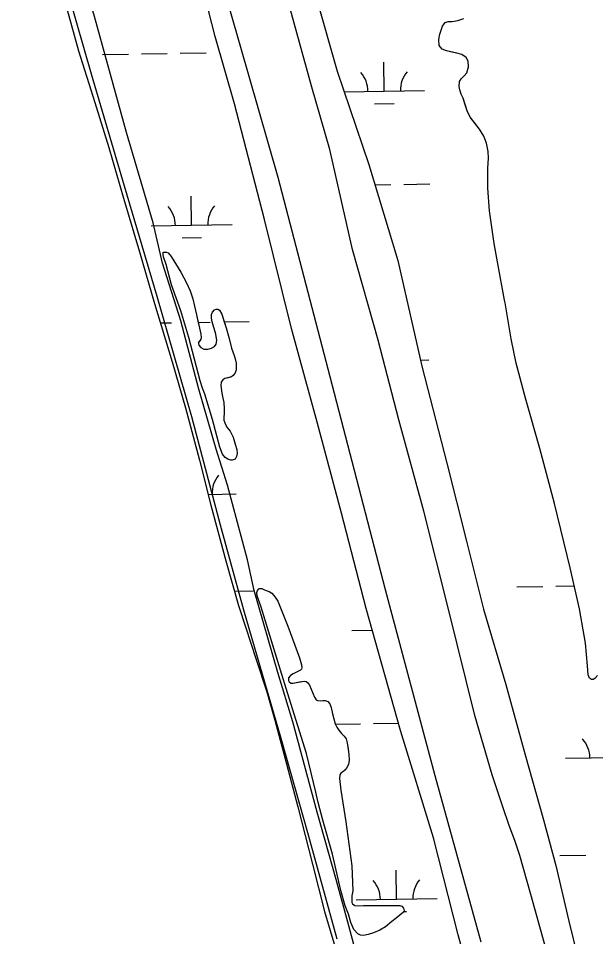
# Model space of a CAD drawing. Extents: x 3823584 to 3861785, y 301729 to 327625.
# Drawn here: x 3831061 to 3831774, y 323212 to 324347 of the extents above; entities that cross this region are included whole.
import ezdxf

# ---------------------------------------------------------------- set-up
doc = ezdxf.new("R2010")
doc.units = 0
for name, color, linetype in [('V-LEVE-TOET', 7, 'Continuous'), ('V-RIVR-JETY', 7, 'Continuous'), ('V-TOPO-SHOR', 7, 'Continuous'), ('V-WETL-SWMP', 7, 'Continuous')]:
    doc.layers.add(name, color=color, linetype=linetype)

msp = doc.modelspace()

# ---------------------------------------------------------------- linework, layer by layer
at = {"layer": 'V-LEVE-TOET'}
for points in [[(3831256.6, 324612.2), (3831310.7, 324397.6), (3831381.3, 324150.5), (3831445.5, 323904.3), (3831514, 323641.4), (3831575.5, 323411.7), (3831632.4, 323206.2)], [(3831746.8, 323075.5), (3831693.8, 323264.4), (3831680.6, 323312.7), (3831674.4, 323331.3), (3831667.4, 323349.6), (3831659.2, 323372.9), (3831646.4, 323412.5), (3831625, 323485.8), (3831592.2, 323616.8), (3831561.7, 323738), (3831530.7, 323850.8), (3831505.5, 323949), (3831473.8, 324061.1), (3831445.6, 324184.6), (3831423.5, 324261.8), (3831389.4, 324384.2), (3831359.3, 324502.5), (3831333.8, 324605.9)]]:
    msp.add_lwpolyline(points, dxfattribs=at)
at = {"layer": 'V-RIVR-JETY'}
for points in [[(3831503.2, 323098.3), (3831469.1, 323226), (3831453.5, 323283.1), (3831429.9, 323366.4), (3831400, 323477.9), (3831381.3, 323538.6), (3831352.2, 323640.1), (3831343.7, 323677.8), (3831319.3, 323770.2), (3831305.3, 323814.6), (3831283.9, 323888.8), (3831261.4, 323972.9), (3831238.9, 324044.3), (3831227.3, 324093.9), (3831194.3, 324205.8), (3831154.7, 324349), (3831134.5, 324416.8), (3831112.3, 324480.7), (3831089.7, 324562.8), (3831075.4, 324605.8)], [(3831454.7, 323209.4), (3831419.4, 323338), (3831385.6, 323457.4), (3831339.4, 323615.6), (3831310.7, 323720.8), (3831275, 323854.4), (3831232.3, 324003.2), (3831191.9, 324139.2), (3831151.1, 324277.7), (3831104.5, 324439.9), (3831076.2, 324545.8), (3831060.7, 324602.2)]]:
    msp.add_lwpolyline(points, dxfattribs=at)
at = {"layer": 'V-TOPO-SHOR'}
for points in [[(3831120.9, 324357.1), (3831135.2, 324306.5), (3831155.2, 324242.6), (3831172.6, 324187.2), (3831190.6, 324124.5), (3831210.5, 324058.3), (3831228.9, 323994.4), (3831250.7, 323922.6), (3831267.2, 323865.4), (3831284.5, 323801.1), (3831298.5, 323745.5), (3831317.1, 323676.6), (3831332.9, 323621.4), (3831341.7, 323593.8), (3831354, 323556), (3831367.7, 323514.8), (3831377.5, 323479.7), (3831392, 323425.8), (3831406.1, 323373), (3831424.3, 323301.8), (3831438.9, 323243.6), (3831453.1, 323196.5)], [(3831641.3, 324182.3), (3831639.4, 324192.4), (3831635.9, 324201.2), (3831630.4, 324209.8), (3831623.8, 324218.3), (3831619, 324224.4), (3831615.3, 324232.3), (3831612.6, 324240.9), (3831610.4, 324248), (3831608.1, 324252.9), (3831606.3, 324258.2), (3831605.4, 324262.6), (3831606, 324268.5), (3831608.1, 324272.1), (3831611.7, 324275.5), (3831614.9, 324279.5), (3831617.1, 324286.8), (3831616.5, 324293.6), (3831613.9, 324298.2), (3831608.7, 324301.8), (3831602.5, 324303.5), (3831596.2, 324304.9), (3831589.8, 324306.3), (3831584.5, 324308.5), (3831580.7, 324313.2), (3831580.2, 324320.3), (3831581.6, 324327.2), (3831584.8, 324336.8), (3831588.1, 324341.6), (3831591.9, 324342.8), (3831596.8, 324342.9), (3831603.9, 324344.1), (3831611.3, 324346.6)], [(3831776.4, 323535.2), (3831773, 323531.5), (3831771, 323530), (3831768.8, 323530), (3831766.3, 323531.7), (3831764.9, 323535.8), (3831764, 323547), (3831761.5, 323574.8), (3831754.2, 323617.5), (3831742.5, 323667.9), (3831723.1, 323747.6), (3831705.2, 323815.3), (3831687.6, 323877.7), (3831675.9, 323920.8), (3831669.8, 323950.7), (3831662.2, 323995.1), (3831661.3, 323998.4), (3831653.7, 324041.4), (3831648.5, 324068.6), (3831643.1, 324108.8), (3831640.7, 324136.7), (3831640.8, 324161.4), (3831641.6, 324174.1), (3831641.3, 324182.3)], [(3831285.3, 323899.1), (3831271.4, 323952.4), (3831261.4, 323985.5), (3831250.1, 324017.7), (3831243.2, 324042.7), (3831240.1, 324052.2), (3831239.6, 324055.1), (3831239.8, 324057.6), (3831240.2, 324057.7), (3831243.6, 324057.9), (3831245.9, 324056.9), (3831249.4, 324052.6), (3831261.3, 324033), (3831268.4, 324019.9), (3831273, 324010.2), (3831276.2, 324000.3), (3831278.5, 323991), (3831280.7, 323980.5), (3831282.6, 323972.5), (3831284.7, 323964.1), (3831286.2, 323956.7), (3831286.8, 323952.5), (3831286.3, 323950.2), (3831284.9, 323948.4), (3831283.5, 323946.5), (3831283.4, 323946.4), (3831283.4, 323944.9), (3831283.7, 323943), (3831286.1, 323940.1), (3831290, 323938.1), (3831294.7, 323938.1), (3831299.3, 323939.3), (3831303, 323941.2), (3831305.2, 323944.2), (3831305.9, 323948.6), (3831304.8, 323956.5), (3831300.2, 323971.9), (3831299.5, 323976.5), (3831299.2, 323980.7), (3831300.8, 323983.8), (3831303, 323986.5), (3831305, 323987.5), (3831307.4, 323987.6), (3831309.4, 323986.2), (3831312.1, 323981.4), (3831314.8, 323973), (3831317.6, 323964.2), (3831321.4, 323951.2), (3831324.1, 323939.3), (3831327.2, 323930.3), (3831328.6, 323926), (3831329.7, 323920.9), (3831330, 323916), (3831329.7, 323912.5), (3831328.7, 323908.9), (3831326.2, 323905.4), (3831324.1, 323903.7), (3831319.9, 323902.7), (3831315.9, 323901.7), (3831313.4, 323900.1), (3831311.4, 323897.3), (3831310.9, 323893), (3831312.3, 323883.7), (3831313.5, 323877.5), (3831314.5, 323872), (3831315.1, 323864.5), (3831315.1, 323858.1), (3831314.7, 323854.4), (3831314.8, 323850.3), (3831315.8, 323847), (3831318.5, 323841.9), (3831322.3, 323836.7), (3831326.1, 323829.2), (3831328.8, 323820.8), (3831330.6, 323814), (3831331.2, 323809), (3831330.4, 323805.5), (3831328.5, 323802.1), (3831325.1, 323800.9), (3831323.1, 323800.9), (3831319.5, 323802.3), (3831316.1, 323804.3), (3831313, 323808.4), (3831309.5, 323817.1), (3831300.7, 323851), (3831291.2, 323882.6), (3831288.4, 323889.7), (3831285.3, 323899.1)], [(3831428.3, 323390.9), (3831416.6, 323438.7), (3831406.1, 323472.9), (3831393.4, 323513.4), (3831384.8, 323541.6), (3831369.8, 323589.8), (3831360.8, 323619.2), (3831356, 323633.4), (3831355.5, 323636.3), (3831355.3, 323637.5), (3831356.3, 323640), (3831357.8, 323641.9), (3831359.3, 323642.4), (3831361.6, 323642.3), (3831365.5, 323640.6), (3831370.8, 323638.7), (3831373.8, 323636.5), (3831376.4, 323633.8), (3831378.9, 323630.6), (3831381.4, 323626.8), (3831393.9, 323596.1), (3831408, 323556.9), (3831410.6, 323548.3), (3831410.9, 323544.4), (3831410.6, 323542.9), (3831409.5, 323541.7), (3831404.4, 323539), (3831400.3, 323537.1), (3831396.8, 323535), (3831394.7, 323532.2), (3831394.7, 323529), (3831395.5, 323527.3), (3831397.4, 323525.6), (3831400, 323525.4), (3831408.2, 323527), (3831413.9, 323528.1), (3831416.4, 323527.6), (3831418.1, 323526.4), (3831420.3, 323523.2), (3831426.8, 323508.1), (3831428.8, 323505.1), (3831430.2, 323504.2), (3831433.9, 323503.8), (3831437, 323504.2), (3831440, 323504.3), (3831443, 323503), (3831445.6, 323500.2), (3831447.2, 323495.3), (3831448.8, 323487.5), (3831452.3, 323475.5), (3831454.4, 323471.1), (3831456.7, 323467.4), (3831460.2, 323463.4), (3831463.4, 323460.2), (3831465.8, 323456.8), (3831467.2, 323451.7), (3831468.3, 323444.6), (3831469.1, 323438), (3831469.3, 323430.5), (3831468.5, 323424.9), (3831466.2, 323420.4), (3831464.1, 323418), (3831461.4, 323415.8), (3831459.1, 323414.2), (3831457.9, 323412.5), (3831457.4, 323407.9), (3831459, 323393.3), (3831465.5, 323354.2), (3831473, 323299.8), (3831474, 323269), (3831472.8, 323262.9), (3831472.7, 323257.2), (3831473, 323254.8), (3831473.8, 323253.1), (3831476.6, 323250.9), (3831481.1, 323250.4), (3831487.3, 323250.9), (3831498, 323251.1), (3831510.3, 323251.1), (3831526.8, 323251.1), (3831532.1, 323251), (3831534.4, 323250), (3831536.6, 323247.7), (3831537.4, 323244.5), (3831536.6, 323242.9), (3831532.1, 323239.2), (3831527.4, 323235.5), (3831522.2, 323231), (3831514.6, 323224.7), (3831507.6, 323220.4), (3831499.7, 323217), (3831493.1, 323215.1), (3831487.4, 323214.1), (3831483.7, 323214.5), (3831480.3, 323215.8), (3831475.2, 323221.3), (3831471.4, 323230.1), (3831468.6, 323240.4), (3831464.6, 323250.6), (3831459.4, 323269.5), (3831448.8, 323314.2)], [(3831448.8, 323314.2), (3831436.9, 323356.3), (3831431.3, 323378), (3831428.3, 323390.9)]]:
    msp.add_lwpolyline(points, dxfattribs=at)
at = {"layer": 'V-WETL-SWMP'}
for p, q in [((3831304, 324324), (3831275.4, 324436.5)), ((3831423.4, 324391), (3831454.8, 324281.3)), ((3831120.9, 324357.1), (3831135.2, 324306.5)), ((3831588.1, 324341.6), (3831591.9, 324342.8)), ((3831591.9, 324342.8), (3831596.8, 324342.9)), ((3831596.8, 324342.9), (3831603.9, 324344.1)), ((3831603.9, 324344.1), (3831611.3, 324346.6)), ((3831581.6, 324327.2), (3831584.8, 324336.8)), ((3831584.8, 324336.8), (3831588.1, 324341.6)), ((3831327.6, 324240.9), (3831304, 324324)), ((3831580.2, 324320.3), (3831581.6, 324327.2)), ((3831580.7, 324313.2), (3831580.2, 324320.3)), ((3831584.5, 324308.5), (3831580.7, 324313.2)), ((3831589.8, 324306.3), (3831584.5, 324308.5)), ((3831135.2, 324306.5), (3831155.2, 324242.6)), ((3831164.7, 324302), (3831196.7, 324302.5)), ((3831212.7, 324302.8), (3831244.7, 324303.3)), ((3831260.7, 324303.5), (3831292.7, 324304)), ((3831308.7, 324304.3), (3831309.6, 324304.3)), ((3831602.5, 324303.5), (3831589.8, 324306.3)), ((3831608.7, 324301.8), (3831602.5, 324303.5)), ((3831613.9, 324298.2), (3831608.7, 324301.8)), ((3831616.5, 324293.6), (3831613.9, 324298.2)), ((3831512.8, 324256.7), (3831512.2, 324292.6)), ((3831614.9, 324279.5), (3831617.1, 324286.8)), ((3831617.1, 324286.8), (3831616.5, 324293.6)), ((3831454.8, 324281.3), (3831494, 324166)), ((3831608.1, 324272.1), (3831611.7, 324275.5)), ((3831611.7, 324275.5), (3831614.9, 324279.5)), ((3831605.4, 324262.6), (3831606, 324268.5)), ((3831606.3, 324258.2), (3831605.4, 324262.6)), ((3831606, 324268.5), (3831608.1, 324272.1)), ((3831463.4, 324255.9), (3831562.7, 324257.4)), ((3831608.1, 324252.9), (3831606.3, 324258.2)), ((3831610.4, 324248), (3831608.1, 324252.9)), ((3831155.2, 324242.6), (3831172.6, 324187.2)), ((3831364.8, 324098.3), (3831327.6, 324240.9)), ((3831501, 324241), (3831525, 324241.4)), ((3831615.3, 324232.3), (3831610.4, 324248)), ((3831619, 324224.4), (3831615.3, 324232.3)), ((3831630.4, 324209.8), (3831619, 324224.4)), ((3831635.9, 324201.2), (3831630.4, 324209.8)), ((3831639.4, 324192.4), (3831635.9, 324201.2)), ((3831172.6, 324187.2), (3831190.6, 324124.5)), ((3831641.3, 324182.3), (3831639.4, 324192.4)), ((3831640.8, 324161.4), (3831641.6, 324174.1)), ((3831641.6, 324174.1), (3831641.3, 324182.3)), ((3831494, 324166), (3831529.7, 324047.6)), ((3831640.7, 324136.7), (3831640.8, 324161.4)), ((3831501.6, 324141), (3831521.1, 324141.3)), ((3831537.1, 324141.6), (3831569.1, 324142.1)), ((3831274.8, 324091.1), (3831274.2, 324127.1)), ((3831643.1, 324108.8), (3831640.7, 324136.7)), ((3831190.6, 324124.5), (3831210.5, 324058.3)), ((3831648.5, 324068.6), (3831643.1, 324108.8)), ((3831398.4, 323963.7), (3831364.8, 324098.3)), ((3831224.8, 324090.3), (3831324.8, 324091.9)), ((3831263, 324075.5), (3831287, 324075.9)), ((3831210.5, 324058.3), (3831228.9, 323994.4)), ((3831653.7, 324041.4), (3831648.5, 324068.6)), ((3831239.6, 324055.1), (3831239.8, 324057.6)), ((3831240.1, 324052.2), (3831239.6, 324055.1)), ((3831239.8, 324057.6), (3831240.2, 324057.7)), ((3831243.2, 324042.7), (3831240.1, 324052.2)), ((3831240.2, 324057.7), (3831243.6, 324057.9)), ((3831243.6, 324057.9), (3831245.9, 324056.9)), ((3831245.9, 324056.9), (3831249.4, 324052.6)), ((3831249.4, 324052.6), (3831261.3, 324033)), ((3831529.7, 324047.6), (3831559.4, 323917)), ((3831250.1, 324017.7), (3831243.2, 324042.7)), ((3831661.3, 323998.4), (3831653.7, 324041.4)), ((3831261.3, 324033), (3831268.4, 324019.9)), ((3831261.4, 323985.5), (3831250.1, 324017.7)), ((3831268.4, 324019.9), (3831273, 324010.2)), ((3831273, 324010.2), (3831276.2, 324000.3)), ((3831228.9, 323994.4), (3831250.7, 323922.6)), ((3831276.2, 324000.3), (3831278.5, 323991)), ((3831278.5, 323991), (3831280.7, 323980.5)), ((3831662.2, 323995.1), (3831661.3, 323998.4)), ((3831669.8, 323950.7), (3831662.2, 323995.1)), ((3831271.4, 323952.4), (3831261.4, 323985.5)), ((3831280.7, 323980.5), (3831284.7, 323964.1)), ((3831299.2, 323980.7), (3831300.8, 323983.8)), ((3831299.5, 323976.5), (3831299.2, 323980.7)), ((3831300.8, 323983.8), (3831303, 323986.5)), ((3831303, 323986.5), (3831305, 323987.5)), ((3831305, 323987.5), (3831307.4, 323987.6)), ((3831307.4, 323987.6), (3831309.4, 323986.2)), ((3831309.4, 323986.2), (3831312.1, 323981.4)), ((3831312.1, 323981.4), (3831317.6, 323964.2)), ((3831236.2, 323970.4), (3831249.8, 323970.6)), ((3831283, 323971.1), (3831297.8, 323971.4)), ((3831300.2, 323971.9), (3831299.5, 323976.5)), ((3831304.8, 323956.5), (3831300.2, 323971.9)), ((3831315.3, 323971.6), (3831345.8, 323972.1)), ((3831284.7, 323964.1), (3831286.2, 323956.7)), ((3831286.2, 323956.7), (3831286.8, 323952.5)), ((3831305.9, 323948.6), (3831304.8, 323956.5)), ((3831317.6, 323964.2), (3831321.4, 323951.2)), ((3831430.1, 323847.7), (3831398.4, 323963.7)), ((3831285.3, 323899.1), (3831271.4, 323952.4)), ((3831286.3, 323950.2), (3831283.4, 323946.4)), ((3831283.4, 323946.4), (3831283.4, 323944.9)), ((3831283.4, 323944.9), (3831283.7, 323943)), ((3831286.8, 323952.5), (3831286.3, 323950.2)), ((3831305.2, 323944.2), (3831305.9, 323948.6)), ((3831321.4, 323951.2), (3831324.1, 323939.3)), ((3831675.9, 323920.8), (3831669.8, 323950.7)), ((3831283.7, 323943), (3831286.1, 323940.1)), ((3831286.1, 323940.1), (3831290, 323938.1)), ((3831290, 323938.1), (3831294.7, 323938.1)), ((3831294.7, 323938.1), (3831299.3, 323939.3)), ((3831299.3, 323939.3), (3831303, 323941.2)), ((3831303, 323941.2), (3831305.2, 323944.2)), ((3831324.1, 323939.3), (3831327.2, 323930.3)), ((3831250.7, 323922.6), (3831267.2, 323865.4)), ((3831327.2, 323930.3), (3831328.6, 323926)), ((3831328.6, 323926), (3831329.7, 323920.9)), ((3831557.7, 323924.6), (3831567.9, 323924.8)), ((3831329.7, 323912.5), (3831328.7, 323908.9)), ((3831329.7, 323920.9), (3831330, 323916)), ((3831330, 323916), (3831329.7, 323912.5)), ((3831559.4, 323917), (3831590.4, 323797.4)), ((3831687.6, 323877.7), (3831675.9, 323920.8)), ((3831313.4, 323900.1), (3831311.4, 323897.3)), ((3831315.9, 323901.7), (3831313.4, 323900.1)), ((3831324.1, 323903.7), (3831315.9, 323901.7)), ((3831326.2, 323905.4), (3831324.1, 323903.7)), ((3831328.7, 323908.9), (3831326.2, 323905.4)), ((3831288.4, 323889.7), (3831285.3, 323899.1)), ((3831291.2, 323882.6), (3831288.4, 323889.7)), ((3831311.4, 323897.3), (3831310.9, 323893)), ((3831310.9, 323893), (3831312.3, 323883.7)), ((3831300.7, 323851), (3831291.2, 323882.6)), ((3831312.3, 323883.7), (3831313.5, 323877.5)), ((3831313.5, 323877.5), (3831314.5, 323872)), ((3831705.2, 323815.3), (3831687.6, 323877.7)), ((3831314.5, 323872), (3831315.1, 323864.5)), ((3831267.2, 323865.4), (3831284.5, 323801.1)), ((3831315.1, 323858.1), (3831314.7, 323854.4)), ((3831314.7, 323854.4), (3831314.8, 323850.3)), ((3831315.1, 323864.5), (3831315.1, 323858.1)), ((3831309.5, 323817.1), (3831300.7, 323851)), ((3831314.8, 323850.3), (3831315.8, 323847)), ((3831315.8, 323847), (3831318.5, 323841.9)), ((3831459.9, 323735.3), (3831430.1, 323847.7)), ((3831318.5, 323841.9), (3831322.3, 323836.7)), ((3831322.3, 323836.7), (3831326.1, 323829.2)), ((3831326.1, 323829.2), (3831328.8, 323820.8)), ((3831328.8, 323820.8), (3831330.6, 323814)), ((3831313, 323808.4), (3831309.5, 323817.1)), ((3831331.2, 323809), (3831330.4, 323805.5)), ((3831330.6, 323814), (3831331.2, 323809)), ((3831723.1, 323747.6), (3831705.2, 323815.3)), ((3831284.5, 323801.1), (3831298.5, 323745.5)), ((3831316.1, 323804.3), (3831313, 323808.4)), ((3831319.5, 323802.3), (3831316.1, 323804.3)), ((3831323.1, 323800.9), (3831319.5, 323802.3)), ((3831325.1, 323800.9), (3831323.1, 323800.9)), ((3831328.5, 323802.1), (3831325.1, 323800.9)), ((3831330.4, 323805.5), (3831328.5, 323802.1)), ((3831590.4, 323797.4), (3831614.7, 323700.8)), ((3831295.2, 323758.7), (3831329.9, 323759.2)), ((3831298.5, 323745.5), (3831317.1, 323676.6)), ((3831742.5, 323667.9), (3831723.1, 323747.6)), ((3831490.5, 323617.7), (3831459.9, 323735.3)), ((3831614.7, 323700.8), (3831635.6, 323616.9)), ((3831317.1, 323676.6), (3831332.9, 323621.4)), ((3831754.2, 323617.5), (3831742.5, 323667.9)), ((3831327.9, 323639.1), (3831350.9, 323639.5)), ((3831355.3, 323637.5), (3831356.3, 323640)), ((3831356.3, 323640), (3831357.8, 323641.9)), ((3831357.8, 323641.9), (3831359.3, 323642.4)), ((3831359.3, 323642.4), (3831361.6, 323642.3)), ((3831361.6, 323642.3), (3831365.5, 323640.6)), ((3831365.5, 323640.6), (3831370.8, 323638.7)), ((3831676.8, 323644.5), (3831708.8, 323645)), ((3831724.8, 323645.2), (3831747.6, 323645.6)), ((3831356, 323633.4), (3831355.3, 323637.5)), ((3831360.8, 323619.2), (3831356, 323633.4)), ((3831370.8, 323638.7), (3831373.8, 323636.5)), ((3831373.8, 323636.5), (3831376.4, 323633.8)), ((3831376.4, 323633.8), (3831378.9, 323630.6)), ((3831378.9, 323630.6), (3831381.4, 323626.8)), ((3831332.9, 323621.4), (3831341.7, 323593.8)), ((3831384.8, 323541.6), (3831360.8, 323619.2)), ((3831381.4, 323626.8), (3831393.9, 323596.1)), ((3831533.1, 323467.2), (3831490.5, 323617.7)), ((3831635.6, 323616.9), (3831663.1, 323523.8)), ((3831761.5, 323574.8), (3831754.2, 323617.5)), ((3831341.7, 323593.8), (3831354, 323556)), ((3831393.9, 323596.1), (3831408, 323556.9)), ((3831473, 323590.6), (3831498.1, 323591)), ((3831764, 323547), (3831761.5, 323574.8)), ((3831354, 323556), (3831367.7, 323514.8)), ((3831408, 323556.9), (3831410.6, 323548.3)), ((3831410.6, 323548.3), (3831410.9, 323544.4)), ((3831393.4, 323513.4), (3831384.8, 323541.6)), ((3831400.3, 323537.1), (3831396.8, 323535)), ((3831404.4, 323539), (3831400.3, 323537.1)), ((3831409.5, 323541.7), (3831404.4, 323539)), ((3831410.6, 323542.9), (3831409.5, 323541.7)), ((3831410.9, 323544.4), (3831410.6, 323542.9)), ((3831764.9, 323535.8), (3831764, 323547)), ((3831396.8, 323535), (3831394.7, 323532.2)), ((3831394.7, 323532.2), (3831394.7, 323529)), ((3831394.7, 323529), (3831395.5, 323527.3)), ((3831395.5, 323527.3), (3831397.4, 323525.6)), ((3831397.4, 323525.6), (3831400, 323525.4)), ((3831400, 323525.4), (3831413.9, 323528.1)), ((3831413.9, 323528.1), (3831416.4, 323527.6)), ((3831416.4, 323527.6), (3831418.1, 323526.4)), ((3831418.1, 323526.4), (3831420.3, 323523.2)), ((3831766.3, 323531.7), (3831764.9, 323535.8)), ((3831768.8, 323530), (3831766.3, 323531.7)), ((3831771, 323530), (3831768.8, 323530)), ((3831773, 323531.5), (3831771, 323530)), ((3831776.4, 323535.2), (3831773, 323531.5)), ((3831367.7, 323514.8), (3831377.5, 323479.7)), ((3831420.3, 323523.2), (3831426.8, 323508.1)), ((3831663.1, 323523.8), (3831687.1, 323437.1)), ((3831406.1, 323472.9), (3831393.4, 323513.4)), ((3831426.8, 323508.1), (3831428.8, 323505.1)), ((3831428.8, 323505.1), (3831430.2, 323504.2)), ((3831430.2, 323504.2), (3831433.9, 323503.8)), ((3831433.9, 323503.8), (3831437, 323504.2)), ((3831437, 323504.2), (3831440, 323504.3)), ((3831440, 323504.3), (3831443, 323503)), ((3831443, 323503), (3831445.6, 323500.2)), ((3831445.6, 323500.2), (3831447.2, 323495.3)), ((3831447.2, 323495.3), (3831448.8, 323487.5)), ((3831448.8, 323487.5), (3831452.3, 323475.5)), ((3831377.5, 323479.7), (3831392, 323425.8)), ((3831416.6, 323438.7), (3831406.1, 323472.9)), ((3831452.3, 323475.5), (3831454.4, 323471.1)), ((3831452.6, 323474.8), (3831483.4, 323475.3)), ((3831454.4, 323471.1), (3831456.7, 323467.4)), ((3831499.4, 323475.6), (3831530.6, 323476.1)), ((3831456.7, 323467.4), (3831460.2, 323463.4)), ((3831460.2, 323463.4), (3831463.4, 323460.2)), ((3831463.4, 323460.2), (3831465.8, 323456.8)), ((3831573.9, 323334.5), (3831533.1, 323467.2)), ((3831465.8, 323456.8), (3831467.2, 323451.7)), ((3831467.2, 323451.7), (3831469.1, 323438)), ((3831428.3, 323390.9), (3831416.6, 323438.7)), ((3831469.1, 323438), (3831469.3, 323430.5)), ((3831687.1, 323437.1), (3831709.6, 323356.7)), ((3831392, 323425.8), (3831406.1, 323373)), ((3831468.5, 323424.9), (3831466.2, 323420.4)), ((3831469.3, 323430.5), (3831468.5, 323424.9)), ((3831736.9, 323432.8), (3831818.6, 323434.1)), ((3831457.9, 323412.5), (3831457.4, 323407.9)), ((3831459.1, 323414.2), (3831457.9, 323412.5)), ((3831461.4, 323415.8), (3831459.1, 323414.2)), ((3831464.1, 323418), (3831461.4, 323415.8)), ((3831466.2, 323420.4), (3831464.1, 323418)), ((3831457.4, 323407.9), (3831459, 323393.3)), ((3831431.3, 323378), (3831428.3, 323390.9)), ((3831459, 323393.3), (3831465.5, 323354.2)), ((3831436.9, 323356.3), (3831431.3, 323378)), ((3831406.1, 323373), (3831424.3, 323301.8)), ((3831448.8, 323314.2), (3831436.9, 323356.3)), ((3831709.6, 323356.7), (3831725.1, 323300.5)), ((3831465.5, 323354.2), (3831473, 323299.8)), ((3831604, 323214.6), (3831573.9, 323334.5)), ((3831459.4, 323269.5), (3831448.8, 323314.2)), ((3831729.9, 323312.6), (3831761.9, 323313.1)), ((3831424.3, 323301.8), (3831438.9, 323243.6)), ((3831473, 323299.8), (3831474, 323269)), ((3831725.1, 323300.5), (3831740.9, 323231.6)), ((3831528.1, 323258.7), (3831527.6, 323294.7)), ((3831464.6, 323250.6), (3831459.4, 323269.5)), ((3831474, 323269), (3831472.8, 323262.9)), ((3831472.8, 323262.9), (3831472.7, 323257.2)), ((3831472.7, 323257.2), (3831473, 323254.8)), ((3831473, 323254.8), (3831473.8, 323253.1)), ((3831478.1, 323258), (3831578.1, 323259.5)), ((3831438.9, 323243.6), (3831453.1, 323196.5)), ((3831468.6, 323240.4), (3831464.6, 323250.6)), ((3831473.8, 323253.1), (3831476.6, 323250.9)), ((3831476.6, 323250.9), (3831481.1, 323250.4)), ((3831481.1, 323250.4), (3831487.3, 323250.9)), ((3831487.3, 323250.9), (3831498, 323251.1)), ((3831498, 323251.1), (3831526.8, 323251.1)), ((3831526.8, 323251.1), (3831532.1, 323251)), ((3831532.1, 323251), (3831534.4, 323250)), ((3831536.6, 323242.9), (3831532.1, 323239.2)), ((3831534.4, 323250), (3831536.6, 323247.7)), ((3831536.6, 323247.7), (3831537.4, 323244.5)), ((3831537.4, 323244.5), (3831536.6, 323242.9)), ((3831536.8, 323243.4), (3831540.4, 323243.5)), ((3831471.4, 323230.1), (3831468.6, 323240.4)), ((3831522.2, 323231), (3831514.6, 323224.7)), ((3831527.4, 323235.5), (3831522.2, 323231)), ((3831532.1, 323239.2), (3831527.4, 323235.5)), ((3831740.9, 323231.6), (3831758.3, 323162.7)), ((3831475.2, 323221.3), (3831471.4, 323230.1)), ((3831480.3, 323215.8), (3831475.2, 323221.3)), ((3831507.6, 323220.4), (3831499.7, 323217)), ((3831514.6, 323224.7), (3831507.6, 323220.4)), ((3831483.7, 323214.5), (3831480.3, 323215.8)), ((3831487.4, 323214.1), (3831483.7, 323214.5)), ((3831493.1, 323215.1), (3831487.4, 323214.1)), ((3831499.7, 323217), (3831493.1, 323215.1)), ((3831647.4, 323062.1), (3831604, 323214.6))]:
    msp.add_line(p, q, dxfattribs=at)
for centre, start, end in [((3831457.5, 324256.3), 0.1115, 41.6552), ((3831568, 324258), 140.1115, 181.6552), ((3831330, 324092.4), 140.1115, 181.6552), ((3831219.6, 324090.7), 0.1115, 41.6552), ((3831335.2, 323759.8), 140.1115, 181.6552), ((3831731.7, 323433.2), 0.1115, 41.6552), ((3831472.9, 323258.4), 0.1115, 41.6552), ((3831583.4, 323260.1), 140.1115, 181.6552)]:
    msp.add_arc(centre, 35.2, start, end, dxfattribs=at)

doc.saveas('drawing.dxf')
